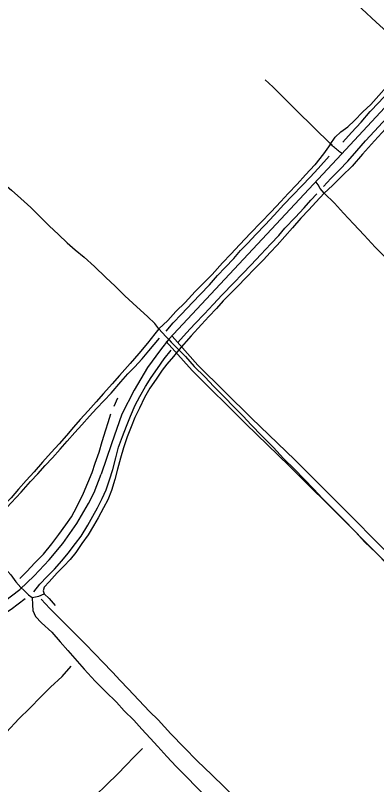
# Model space of a CAD drawing. Extents: x 3161514 to 3199414, y 831166 to 856601.
# Drawn here: x 3190282 to 3191633, y 843007 to 845883 of the extents above; entities that cross this region are included whole.
import ezdxf

# ---------------------------------------------------------------- set-up
doc = ezdxf.new("R2010")
doc.units = 0
for name, color, linetype in [('V-ROAD-CNTR', 7, 'Continuous'), ('V-SITE-VEGE', 7, 'Continuous'), ('V-TOPO-SHOR', 7, 'Continuous')]:
    doc.layers.add(name, color=color, linetype=linetype)

msp = doc.modelspace()

# ---------------------------------------------------------------- linework, layer by layer
at = {"layer": 'V-ROAD-CNTR'}
msp.add_line((3190370.3, 843711.2), (3190390.3, 843720.6), dxfattribs=at)
for points in [[(3193199.4, 847304.2), (3192965.1, 846998.2), (3192706, 846663.9), (3192621.9, 846564.5), (3192491.7, 846428), (3192018.7, 845920.8), (3191502.1, 845364.8), (3190856.7, 844672.7), (3190825.2, 844632.1), (3190776.7, 844566.4), (3190726.4, 844482.3), (3190679.8, 844391.7), (3190641.3, 844281.4), (3190603.5, 844167.3)], [(3191504.5, 845366.1), (3191501.8, 845368), (3191497.9, 845370.8), (3191494.1, 845373.7), (3191490.3, 845376.6), (3191486.6, 845379.6), (3191482.9, 845382.6), (3191479.3, 845385.8), (3191475.7, 845388.9), (3191472.2, 845392.2), (3191468.8, 845395.5), (3191465.4, 845398.8), (3191462.1, 845402.3), (3191333.8, 845527.3), (3191297.7, 845564.3), (3191292.7, 845569.4), (3191246.3, 845615.1), (3191230.4, 845629.8), (3191216.1, 845642.5)], [(3190868.3, 844683.2), (3190964.7, 844575.6), (3191165.4, 844377.1), (3191327.2, 844220.7), (3191544.2, 844003.8), (3191717.1, 843829.2), (3191794.9, 843748.5), (3191893.3, 843668.9), (3191975.3, 843596.2), (3192120.2, 843475.5), (3192269.1, 843357.3), (3192474.9, 843181.6)], [(3190846, 844663.2), (3190943, 844554.9), (3191144.4, 844355.6), (3191306.2, 844199.3), (3191523, 843982.6), (3191695.6, 843808.2), (3191774.6, 843726.4), (3191873.9, 843646), (3191955.8, 843573.4), (3192101.2, 843452.3), (3192250, 843334.1), (3192455.4, 843158.8)], [(3188785.6, 842348.3), (3189676.1, 843296.1), (3189724.2, 843343.2), (3189772.3, 843389.3), (3189826.8, 843433.6), (3189885.1, 843474.7), (3189941.3, 843513.2), (3190003, 843549.3), (3190103.2, 843609.6), (3190179.5, 843652.1), (3190241.4, 843692.8), (3190298.1, 843736.4), (3190352.6, 843787.2), (3190408.5, 843847.4), (3190459.4, 843908.8), (3190512.3, 843982.5), (3190556, 844058), (3190576.4, 844099.2), (3190603.5, 844167.3)], [(3190128.8, 843673.9), (3190108.8, 843717.1), (3190100.7, 843737.7), (3190101.2, 843753.8), (3190108.4, 843772.7), (3190123.1, 843791.5), (3190145.4, 843810.3), (3190167.8, 843822.9), (3190193.7, 843831.5), (3190213.1, 843831.4), (3190228.1, 843826.3), (3190242.7, 843816.1), (3190265.1, 843790.6), (3190283.3, 843764.8), (3190302.6, 843743.2)], [(3190302.6, 843743.2), (3190315.1, 843732.4), (3190330.9, 843716.5), (3190345.2, 843706), (3190370.3, 843711.2)]]:
    msp.add_lwpolyline(points, dxfattribs=at)
at = {"layer": 'V-SITE-VEGE'}
for points in [[(3191770.4, 845724.9), (3191731.1, 845765.8), (3191684.2, 845810.2), (3191631.8, 845857.9), (3191578.2, 845908.5), (3191522.9, 845959), (3191474.3, 846002.7), (3191419, 846052.3), (3191363.8, 846102.8), (3191324.6, 846140.9)], [(3192209.5, 846036.5), (3192175.5, 845999.8), (3192143.3, 845966.4), (3192104.5, 845926.1), (3192065.7, 845887), (3192029.2, 845849.6), (3191993.5, 845806.1), (3191952.6, 845761.9), (3191924.4, 845733.1), (3191890.9, 845699), (3191843.5, 845649.4), (3191809.6, 845611.6), (3191772.8, 845569.8), (3191740.5, 845534.1), (3191703.6, 845498), (3191666.3, 845459.3), (3191625, 845414.3)], [(3191459.8, 845400.9), (3191478.1, 845428.3), (3191500, 845448.4), (3191525.7, 845466.6), (3191551.2, 845490), (3191582.2, 845522.9), (3191611.4, 845550.3), (3191642.1, 845583.5), (3191670.4, 845616.8), (3191700.9, 845648.9), (3191731, 845679.2), (3191770.4, 845724.9), (3191770.8, 845724.5)], [(3189925.6, 845539.7), (3189972, 845497), (3190013.1, 845458), (3190054.4, 845422.1), (3190097.8, 845384.5), (3190136.6, 845350.1), (3190170.6, 845317.6), (3190204.2, 845287.4), (3190235.5, 845257.6), (3190267.1, 845229.7), (3190303, 845198.7), (3190339.4, 845164.4), (3190376.9, 845127.4)], [(3191625, 845414.3), (3191580.7, 845363.9), (3191542, 845319.9), (3191503.7, 845281.6), (3191468.2, 845246.6), (3191437.7, 845218.5)], [(3191459.8, 845400.9), (3191434.2, 845365.3), (3191402.3, 845324.1), (3191368, 845287.7), (3191336.5, 845251.8), (3191302.5, 845217.4), (3191275.1, 845187.8), (3191238.4, 845148.5), (3191200.3, 845109.3), (3191161.4, 845069.1), (3191122.1, 845026.6), (3191087.9, 844990.4), (3191057.5, 844958.4), (3191018, 844914.5)], [(3191628.6, 845016.9), (3191586.7, 845061.2), (3191546.4, 845104.3), (3191509.8, 845144.1), (3191476.1, 845180.9), (3191437.7, 845218.5), (3191422, 845236.1), (3191414.7, 845250.2), (3191407.3, 845259.1)], [(3191437.7, 845218.5), (3191406.4, 845184.6), (3191379.9, 845155.9), (3191349.7, 845124.5), (3191319.1, 845089.2), (3191289.9, 845057), (3191261.6, 845024.5), (3191235.2, 844996.2), (3191209.7, 844969.7), (3191179, 844938)], [(3190376.9, 845127.4), (3190408.3, 845096.4), (3190443, 845063.6), (3190475.9, 845032.4), (3190506.3, 845007.2), (3190539.3, 844979.1), (3190577.7, 844943.8), (3190620.6, 844902.7), (3190655.2, 844870.1), (3190691.6, 844834.3), (3190722, 844807.3), (3190777, 844755.9)], [(3191891.5, 844744.5), (3191855.3, 844782), (3191812.1, 844828.1), (3191770.3, 844869.3), (3191740.3, 844902.3), (3191700.4, 844942.4), (3191664.3, 844980.8), (3191628.6, 845016.9)], [(3191018, 844914.5), (3190982.2, 844877.6), (3190955.2, 844850.4), (3190917.5, 844810.2), (3190882.4, 844775.7), (3190852.2, 844742.6), (3190818.3, 844711.1), (3190803.4, 844730.5), (3190777, 844755.9)], [(3191179, 844938), (3191142.7, 844900.1), (3191115.2, 844871.6), (3191088.9, 844846.2), (3191059.4, 844815.9), (3191034.2, 844787.5), (3191005.7, 844757.1), (3190978.6, 844726.8), (3190939.3, 844684.4), (3190893.6, 844633.2), (3190918, 844607.5)], [(3190818.3, 844711.1), (3190804.2, 844692.3), (3190775.8, 844657), (3190743.4, 844618.7), (3190711.6, 844581.5)], [(3190818.3, 844711.1), (3190844.5, 844682.9), (3190856.5, 844671.2), (3190865.1, 844661.6), (3190893.6, 844633.2), (3190873.5, 844607.3), (3190848.9, 844578.4), (3190831.1, 844556.9)], [(3190918, 844607.5), (3190951.4, 844569.7), (3190990.4, 844531.9), (3191024.7, 844495.8), (3191060.7, 844458.9), (3191102.8, 844415.9), (3191133.6, 844384.6), (3191164.6, 844352.1)], [(3190711.6, 844581.5), (3190672.1, 844536.9), (3190644.4, 844505.8), (3190612.3, 844469.3), (3190583.9, 844437.7), (3190554.6, 844404.1), (3190524.3, 844371.9), (3190498.9, 844342.8), (3190472.9, 844312.3), (3190446, 844281), (3190416.2, 844248.3), (3190384.1, 844212.5), (3190352.1, 844176.3), (3190322.2, 844143.4), (3190293.8, 844112.1), (3190265.8, 844079.6), (3190235.4, 844047), (3190197.6, 844008.4), (3190166.9, 843977.9), (3190139.5, 843952.2), (3190114.1, 843923.3), (3190093.1, 843905), (3190061.1, 843869.1), (3190028.8, 843832.1)], [(3190831.1, 844556.9), (3190808.6, 844523.5), (3190785, 844489.3), (3190765.3, 844454), (3190746, 844414), (3190729.5, 844380), (3190715.2, 844344.7), (3190700.5, 844306.9), (3190686, 844265.7), (3190675.1, 844227.7), (3190664.4, 844186.1), (3190654.1, 844148.2)], [(3191164.6, 844352.1), (3191204.5, 844310.4), (3191247.4, 844266.8), (3191285.5, 844225.7), (3191326.9, 844185.1), (3191361.2, 844149.7), (3191398, 844111.3), (3191430.3, 844078.4), (3191464.3, 844043), (3191508.6, 843999)], [(3190654.1, 844148.2), (3190641.4, 844106.7), (3190628.5, 844072.2), (3190611.7, 844041.2), (3190591.2, 844004.4), (3190574.7, 843974.6), (3190554.3, 843940.3), (3190530.3, 843907.7), (3190508.4, 843874.3), (3190486.5, 843848.4), (3190463.2, 843823.1), (3190438.2, 843798.2), (3190407.9, 843764.8), (3190389.9, 843744.8), (3190385.5, 843731.2), (3190390.3, 843720.6), (3190408.2, 843703.2), (3190431.3, 843676.4)], [(3191508.6, 843999), (3191554.1, 843951.4), (3191589.4, 843913.6), (3191631.5, 843873), (3191670.5, 843834.4), (3191705.3, 843796.7), (3191736.7, 843764.4), (3191767.5, 843732.9), (3191806.5, 843690.3), (3191844, 843656.5), (3191882.6, 843612.2), (3191919.3, 843577.4), (3191948.1, 843547.5), (3191983.7, 843510.9), (3192020, 843472.9), (3192050.2, 843442.6), (3192075.8, 843415.1), (3192113.2, 843379.6), (3192142.1, 843349)], [(3190345.2, 843706), (3190346.1, 843679.1), (3190347.7, 843657.7), (3190357.6, 843635), (3190379.2, 843611.1), (3190418.1, 843577.1), (3190449.7, 843540.5), (3190477.8, 843508.6), (3190504.8, 843478.5), (3190539.8, 843438.9)], [(3190539.8, 843438.9), (3190580.8, 843393.7), (3190619.8, 843354.6), (3190660.1, 843315.2), (3190689.6, 843282.1), (3190725.6, 843247.1), (3190754.7, 843214.5), (3190786.6, 843180.2), (3190814.5, 843149.4), (3190848.8, 843111.2), (3190883.3, 843073.8)], [(3190883.3, 843073.8), (3190923.3, 843034), (3190957.8, 842998.7), (3190988.4, 842968.1), (3191019.2, 842932.4), (3191037.4, 842910.4)]]:
    msp.add_lwpolyline(points, dxfattribs=at)
at = {"layer": 'V-TOPO-SHOR'}
msp.add_line((3190651.8, 844422), (3190665.1, 844452.8), dxfattribs=at)
for points in [[(3191507.5, 845409.7), (3191539.6, 845446), (3191575.1, 845484.2), (3191609.6, 845524.1), (3191641.2, 845557.3), (3191673.4, 845591.2), (3191704.7, 845625), (3191734.5, 845656.1), (3191769.9, 845694.6)], [(3191434.6, 845243), (3191462, 845274), (3191493.2, 845305), (3191525.5, 845338.5), (3191559.1, 845376.6), (3191592.1, 845414.1), (3191625.9, 845450.8), (3191655.3, 845482.3), (3191689, 845516.4), (3191723.5, 845550.7)], [(3191286.5, 845176.6), (3191319, 845209.8), (3191354.4, 845246.8), (3191385.1, 845278.2), (3191414.2, 845311.1), (3191456.4, 845356.3)], [(3191290.5, 845087.8), (3191328.5, 845127.5), (3191361.8, 845163.8), (3191387.9, 845192), (3191410, 845216)], [(3191067.4, 844940.2), (3191099, 844974.6), (3191124.8, 845004), (3191151.4, 845032.1), (3191182, 845064.3), (3191216.6, 845100.5), (3191250.6, 845136.8), (3191286.5, 845176.6)], [(3191055.9, 844838.5), (3191097.9, 844882), (3191132.3, 844916.4), (3191163.7, 844951.1), (3191200.6, 844989.1), (3191237.9, 845029.1), (3191267.4, 845060), (3191290.5, 845087.8)], [(3190846.6, 844702.5), (3190872.5, 844733.1), (3190902.9, 844766.1), (3190924, 844787.5), (3190946.2, 844810.8), (3190973.9, 844840), (3191008.1, 844875.4), (3191038.4, 844910.2), (3191067.4, 844940.2)], [(3190889.5, 844659.8), (3190922.4, 844696.6), (3190953.3, 844729.7), (3190989.6, 844767.3), (3191022.3, 844802.4), (3191055.9, 844838.5)], [(3190303.3, 844100), (3190338.7, 844140.4), (3190365.8, 844168.8), (3190393.8, 844199.7), (3190420.8, 844228.7), (3190449, 844261.4), (3190476, 844290.6), (3190503.9, 844322.9), (3190530.7, 844351.6), (3190559.4, 844384.3), (3190585.7, 844413.8), (3190614.5, 844443.7), (3190640.1, 844471.1), (3190676.9, 844512.5), (3190702.9, 844542.8), (3190727.2, 844568.4), (3190756.4, 844599.2), (3190781.1, 844629.2), (3190820.9, 844676.2)], [(3190790.3, 844528.9), (3190814, 844563.2), (3190838.8, 844598.6), (3190865.3, 844631.1)], [(3190646, 844184.7), (3190658.3, 844228.4), (3190667.9, 844268), (3190683, 844308.9), (3190698.2, 844347.4), (3190712.2, 844385), (3190730.4, 844425.6), (3190747.8, 844458.5), (3190768.3, 844495.3), (3190790.3, 844528.9)], [(3190595.7, 844250.2), (3190607, 844290.2), (3190620.9, 844333), (3190628.8, 844361.2), (3190639.4, 844393.6)], [(3190491.5, 844008), (3190511.5, 844045), (3190536.6, 844097.1), (3190552.7, 844135.2), (3190569.9, 844173.8), (3190581, 844208.3), (3190595.7, 844250.2)], [(3190528.6, 843936), (3190553.4, 843976.5), (3190571.2, 844010.1), (3190588.9, 844041.7), (3190606.7, 844076.3), (3190621.8, 844109.2), (3190633.9, 844146.6), (3190646, 844184.7)], [(3190139.7, 843920.7), (3190176.8, 843960.8), (3190204.3, 843993.6), (3190236.3, 844028.5), (3190265.9, 844060.4), (3190303.3, 844100)], [(3190299.3, 843777.8), (3190324.4, 843803.7), (3190355.4, 843835.5), (3190387.1, 843868.1), (3190418, 843907.1), (3190444.7, 843942.3), (3190470.9, 843978), (3190491.5, 844008)], [(3190350.6, 843727.2), (3190374.1, 843755.6), (3190401.1, 843784.4), (3190428.2, 843812.2), (3190455.5, 843843), (3190479.8, 843872.7), (3190506.6, 843908.5), (3190528.6, 843936)], [(3190128.1, 843580.8), (3190174.6, 843607.8), (3190222.8, 843635.2), (3190266, 843663.1), (3190319.1, 843702.7)], [(3190378.1, 843700.6), (3190411, 843665.3), (3190442.8, 843632.3), (3190480.5, 843595.1), (3190510.3, 843564.9), (3190540.2, 843535.3)], [(3190540.2, 843535.3), (3190581.5, 843493.2), (3190608.1, 843465.9), (3190645.5, 843426.9), (3190673.7, 843396.4), (3190704.3, 843364.6)], [(3190336.2, 843291.9), (3190377.6, 843334.8), (3190413.9, 843371.2), (3190456.7, 843410.6), (3190490.4, 843449.6)], [(3190704.3, 843364.6), (3190744.2, 843322.3), (3190784.4, 843279.8), (3190816.8, 843248.5)], [(3190006, 842956.3), (3190041.8, 842993.5), (3190079.1, 843029.9), (3190123.3, 843073.9), (3190164.9, 843117), (3190210.4, 843165.8), (3190248.7, 843202.3), (3190294.8, 843252), (3190336.2, 843291.9)], [(3191125.1, 842893.8), (3191144.7, 842914.1), (3191113.6, 842946.9), (3191064.7, 842997), (3191017.3, 843042.6), (3190962.3, 843096.1), (3190913.2, 843145.5), (3190864.2, 843196.9), (3190816.8, 843248.5)], [(3190368.9, 842747.3), (3190415.2, 842795.6), (3190453.1, 842834.5), (3190490.5, 842872.1), (3190530.5, 842912.5), (3190580.2, 842964.3), (3190623.9, 843006.4), (3190664.3, 843045.1), (3190697, 843079.4), (3190725.5, 843109.8), (3190758.1, 843141.5)]]:
    msp.add_lwpolyline(points, dxfattribs=at)

doc.saveas('drawing.dxf')
